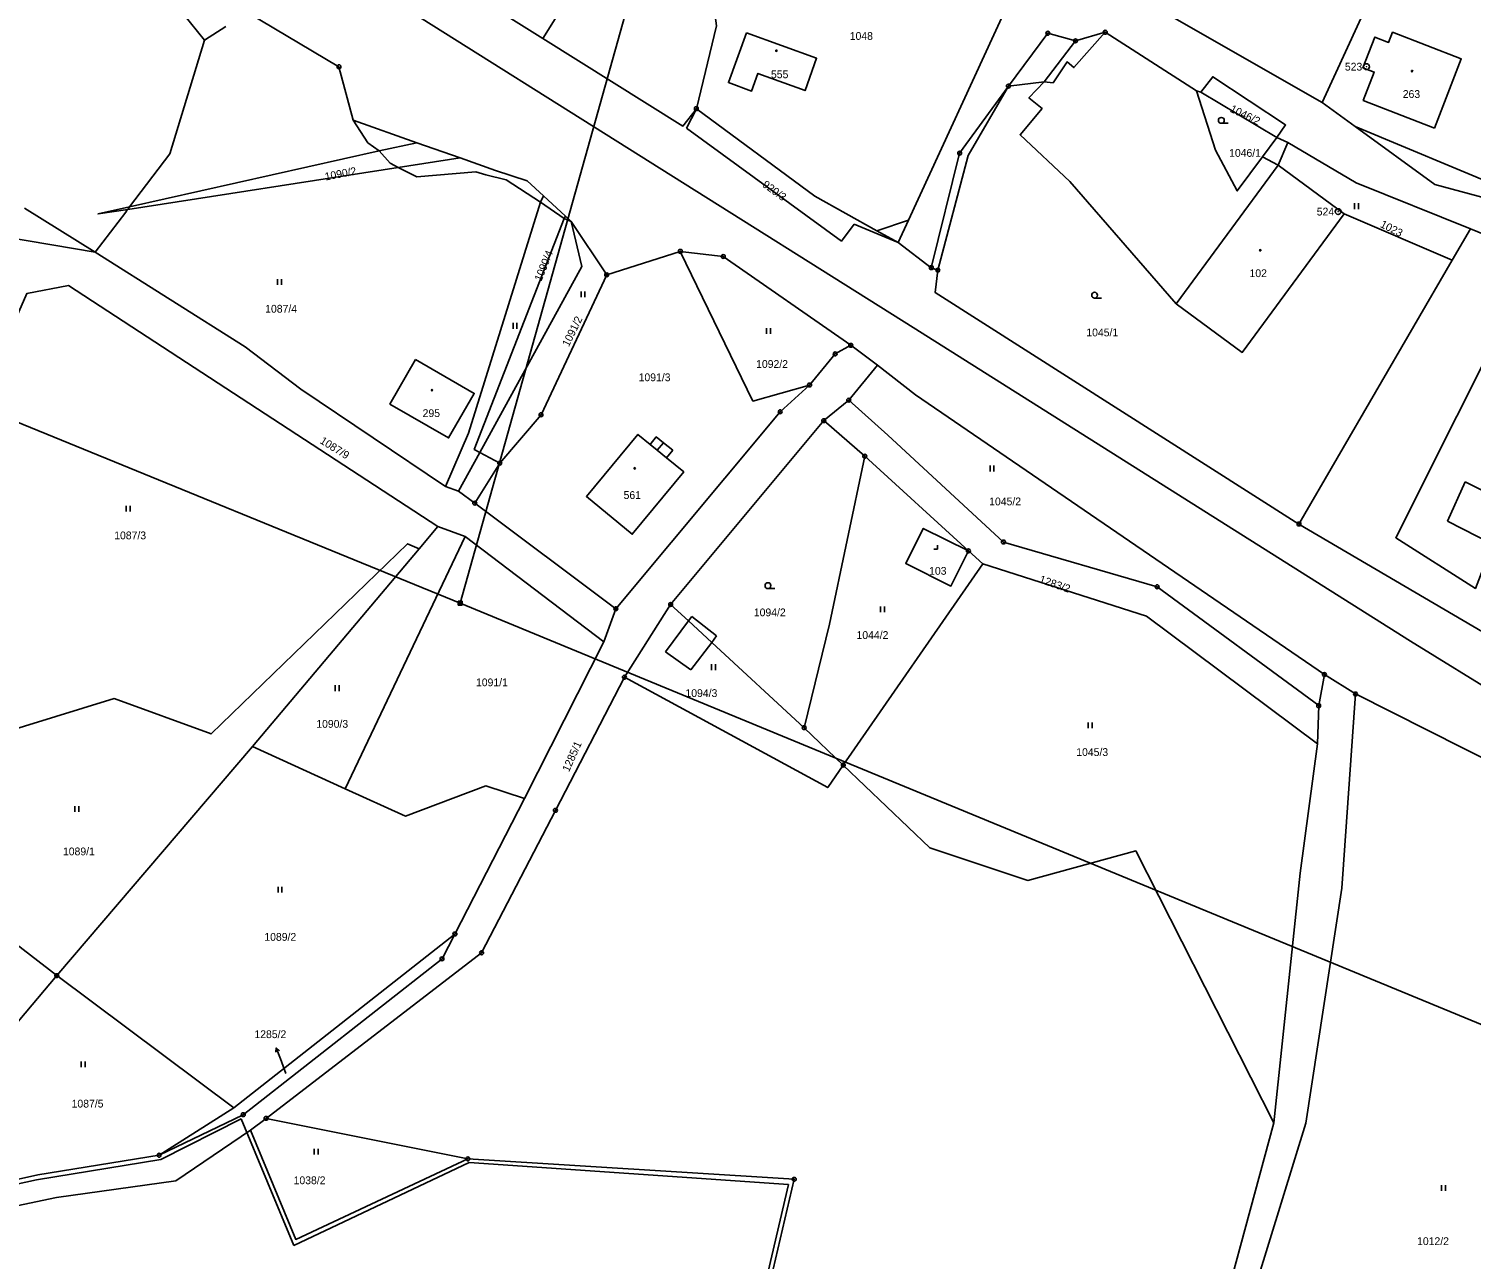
# Model space of a CAD drawing. Extents: x -745926 to -742978, y -968282 to -965689.
# Drawn here: x -744678.7 to -744493.5, y -967418.4 to -967260.5 of the extents above; entities that cross this region are included whole.
import ezdxf

# ---------------------------------------------------------------- set-up
doc = ezdxf.new("R2010")
doc.units = 0
for name, color, linetype in [('Hranice parcel', 7, 'Continuous'), ('Parcelní čísla', 7, 'Continuous'), ('Pop  PČ popisy', 7, 'Continuous'), ('Poz předměty', 7, 'Continuous'), ('Vnitřní kresba', 7, 'Continuous'), ('Značky bodu BP', 7, 'Continuous'), ('Značky budov', 7, 'Continuous'), ('Značky kultur', 7, 'Continuous')]:
    doc.layers.add(name, color=color, linetype=linetype)

msp = doc.modelspace()

# ---------------------------------------------------------------- linework, layer by layer
at = {"layer": 'Hranice parcel'}
for p, q in [((-744512.64, -967269.9), (-744505.48, -967254.29)), ((-744612.72, -967261.69), (-744609.63, -967256.79)), ((-744532.8, -967258.4), (-744512.64, -967269.9)), ((-744528.23, -967268.61), (-744528.79, -967268.44)), ((-744518.49, -967274.4), (-744528.23, -967268.61)), ((-744594.24, -967273.21), (-744592.99, -967270.71)), ((-744512.64, -967269.9), (-744508.41, -967272.99)), ((-744633.7, -967276.1), (-744628.88, -967275.1)), ((-744628.88, -967275.1), (-744623.3, -967277.01)), ((-744518.49, -967274.4), (-744520.33, -967276.9)), ((-744612.6, -967281.9), (-744609.8, -967284.5)), ((-744509.83, -967284.2), (-744495.95, -967290.16)), ((-744567.09, -967287.9), (-744572.75, -967285.54)), ((-744495.95, -967290.16), (-744493.62, -967286.15)), ((-744562.83, -967291.12), (-744567.09, -967287.9)), ((-744604.5, -967292.04), (-744595.05, -967289.02)), ((-744495.95, -967290.16), (-744515.63, -967324.02)), ((-744573.17, -967301.08), (-744569.74, -967303.65)), ((-744569.74, -967303.65), (-744573.43, -967308.12)), ((-744573.43, -967308.12), (-744576.64, -967310.75)), ((-744576.64, -967310.75), (-744596.29, -967334.35)), ((-744571.37, -967315.32), (-744576.64, -967310.75)), ((-744621.44, -967321.34), (-744618.23, -967316.21)), ((-744603.33, -967334.89), (-744621.44, -967321.34)), ((-744628.57, -967327.21), (-744626.17, -967324.34)), ((-744626.17, -967324.34), (-744622.65, -967325.63)), ((-744649.99, -967352.56), (-744628.57, -967327.21)), ((-744638.06, -967357.99), (-744622.65, -967325.63)), ((-744622.65, -967325.63), (-744604.86, -967339.12)), ((-744574.13, -967354.96), (-744556.22, -967329.12)), ((-744596.29, -967334.35), (-744602.23, -967343.68)), ((-744604.86, -967339.12), (-744603.33, -967334.89)), ((-744615.07, -967359.23), (-744604.86, -967339.12)), ((-744512.37, -967343.34), (-744513.1, -967347.33)), ((-744512.37, -967343.34), (-744508.38, -967345.83)), ((-744513.1, -967347.33), (-744513.27, -967352.21)), ((-744579.15, -967350.16), (-744574.13, -967354.96)), ((-744675.1, -967381.98), (-744649.99, -967352.56)), ((-744638.06, -967357.99), (-744649.99, -967352.56)), ((-744623.99, -967376.64), (-744615.07, -967359.23)), ((-744675.1, -967381.98), (-744692.24, -967368.7)), ((-744652.36, -967398.93), (-744623.99, -967376.64)), ((-744623.99, -967376.64), (-744625.64, -967379.83)), ((-744625.64, -967379.83), (-744651.16, -967399.83)), ((-744652.36, -967398.93), (-744675.1, -967381.98)), ((-744661.95, -967405.03), (-744652.36, -967398.93)), ((-744651.16, -967399.83), (-744661.95, -967405.03)), ((-744648.22, -967400.3), (-744650.21, -967401.82)), ((-744622.32, -967405.5), (-744648.22, -967400.3))]:
    msp.add_line(p, q, dxfattribs=at)
for points in [[(-744592.99, -967270.71), (-744590.41, -967260.09), (-744591.93, -967248.61), (-744599.54, -967238.55)], [(-744567.09, -967287.9), (-744565.77, -967285.03), (-744553.3, -967257.97), (-744552.06, -967255.28), (-744554.01, -967254.37), (-744569.58, -967247.12), (-744591.67, -967240.65), (-744599.54, -967238.55)], [(-744609.63, -967256.79), (-744607.18, -967252.89), (-744615.44, -967247.69), (-744620.05, -967254.64), (-744616.5, -967257), (-744617.82, -967258.48), (-744612.72, -967261.69)], [(-744659.62, -967250.35), (-744650.6, -967258.37), (-744638.87, -967265.33), (-744637.05, -967272.17), (-744628.88, -967275.1)], [(-744592.99, -967270.71), (-744594.72, -967272.95), (-744612.72, -967261.69)], [(-744586.55, -967260.97), (-744577.56, -967264.24), (-744579.03, -967268.39), (-744585.09, -967266.19), (-744585.91, -967268.45), (-744588.88, -967267.37), (-744586.55, -967260.97)], [(-744540.5, -967260.9), (-744544.32, -967262), (-744547.87, -967261.03), (-744552.93, -967267.81), (-744559.19, -967276.42), (-744562.83, -967291.12)], [(-744540.5, -967260.9), (-744544.53, -967265.44), (-744545.41, -967264.71), (-744547.2, -967267.4), (-744548.33, -967267.26), (-744550.3, -967269.3), (-744548.6, -967270.7), (-744551.43, -967274.05), (-744545.05, -967280.06), (-744531.39, -967295.75), (-744522.91, -967301.99), (-744509.83, -967284.2)], [(-744528.79, -967268.44), (-744535.25, -967264.27), (-744540.5, -967260.9)], [(-744498.25, -967273.2), (-744494.8, -967264.31), (-744503.62, -967260.9), (-744504.13, -967262.2), (-744505.89, -967261.52), (-744507.42, -967265.46), (-744505.97, -967266.02), (-744507.38, -967269.66), (-744498.25, -967273.2)], [(-744518.49, -967274.4), (-744517.36, -967272.8), (-744526.7, -967266.61), (-744528.23, -967268.61)], [(-744520.33, -967276.9), (-744523.55, -967281.26), (-744526.33, -967276.05), (-744528.79, -967268.44)], [(-744592.99, -967270.71), (-744577.8, -967281.92), (-744569.81, -967286.38), (-744567.09, -967287.9)], [(-744572.75, -967285.54), (-744574.38, -967287.71), (-744594.24, -967273.21)], [(-744508.41, -967272.99), (-744498.2, -967280.46), (-744490.39, -967282.52)], [(-744493.62, -967286.15), (-744508.27, -967280.23), (-744517.05, -967275.04), (-744518.49, -967274.4)], [(-744623.3, -967277.01), (-744631.26, -967278.24), (-744665.99, -967283.63), (-744669.79, -967284.22), (-744665.75, -967283.31), (-744633.7, -967276.1)], [(-744623.3, -967277.01), (-744618.76, -967278.63), (-744614.73, -967279.96), (-744612.6, -967281.9)], [(-744509.83, -967284.2), (-744518.31, -967277.97), (-744520.33, -967276.9)], [(-744625.19, -967319.22), (-744622.22, -967312.36), (-744613, -967282.7), (-744612.6, -967281.9)], [(-744618.23, -967316.21), (-744620.79, -967314.82), (-744621.5, -967314.44), (-744609.97, -967284.8), (-744609.8, -967284.5)], [(-744609.8, -967284.5), (-744609.07, -967285.21), (-744604.5, -967292.04)], [(-744450.14, -967304.84), (-744451.57, -967304.12), (-744462.27, -967299.2), (-744469.3, -967296.06), (-744493.62, -967286.15)], [(-744681.55, -967287.22), (-744670.16, -967289.13), (-744650.89, -967301.27), (-744643.75, -967306.73), (-744625.19, -967319.22)], [(-744595.05, -967289.02), (-744589.53, -967289.68), (-744573.17, -967301.08)], [(-744578.46, -967306.18), (-744585.74, -967308.24), (-744595.05, -967289.02)], [(-744618.23, -967316.21), (-744612.93, -967309.99), (-744604.5, -967292.04)], [(-744515.63, -967324.02), (-744562.32, -967294.32), (-744561.99, -967291.44), (-744562.83, -967291.12)], [(-744626.17, -967324.34), (-744673.57, -967293.4), (-744678.93, -967294.42), (-744694.7, -967330.43), (-744699.02, -967331.53)], [(-744458.6, -967313.1), (-744465.5, -967309.35), (-744467.81, -967307.34), (-744472.56, -967303.53), (-744487.52, -967294.56), (-744503.2, -967325.78), (-744492.99, -967332.29), (-744490.81, -967326.62), (-744488.48, -967321.51), (-744480.65, -967325.05), (-744476.08, -967319.31), (-744472.09, -967321.64), (-744469.44, -967316.13), (-744462.57, -967320.31), (-744458.6, -967313.1)], [(-744578.46, -967306.18), (-744575.17, -967302.19), (-744573.17, -967301.08)], [(-744629.05, -967302.91), (-744632.33, -967308.62), (-744624.79, -967312.97), (-744621.5, -967307.26), (-744629.05, -967302.91)], [(-744569.74, -967303.65), (-744564.88, -967307.43), (-744512.37, -967343.34)], [(-744603.33, -967334.89), (-744582.23, -967309.61), (-744578.46, -967306.18)], [(-744573.43, -967308.12), (-744568.41, -967312.61), (-744553.57, -967326.33), (-744533.84, -967332.07), (-744513.1, -967347.33)], [(-744596, -967314.55), (-744596.81, -967315.54), (-744594.62, -967317.34), (-744601.22, -967325.33), (-744607.1, -967320.48), (-744600.5, -967312.51), (-744598.93, -967313.8), (-744598.13, -967312.84), (-744597.22, -967313.58), (-744596, -967314.55)], [(-744571.37, -967315.32), (-744575.91, -967336.89), (-744579.15, -967350.16)], [(-744556.22, -967329.12), (-744558.07, -967327.47), (-744571.37, -967315.32)], [(-744621.44, -967321.34), (-744623.52, -967319.79), (-744625.19, -967319.22)], [(-744558.07, -967327.47), (-744563.87, -967324.58), (-744566.12, -967329.09), (-744560.31, -967331.98), (-744558.07, -967327.47)], [(-744465.66, -967353.52), (-744489.61, -967339.29), (-744515.63, -967324.02)], [(-744692.24, -967368.7), (-744698.29, -967355.84), (-744667.72, -967346.43), (-744655.26, -967350.95), (-744630.09, -967326.56), (-744628.57, -967327.21)], [(-744513.27, -967352.21), (-744535.21, -967335.83), (-744556.22, -967329.12)], [(-744596.29, -967334.35), (-744594.01, -967336.45), (-744591.02, -967339.21), (-744579.15, -967350.16)], [(-744602.23, -967343.68), (-744611.08, -967360.77), (-744620.56, -967379.05), (-744648.22, -967400.3)], [(-744574.13, -967354.96), (-744576.13, -967357.84), (-744602.23, -967343.68)], [(-744508.38, -967345.83), (-744510.13, -967370.77), (-744514.77, -967400.9), (-744525.66, -967436.28), (-744533.85, -967447.45)], [(-744508.38, -967345.83), (-744489.8, -967355.2), (-744458.31, -967371.62)], [(-744513.27, -967352.21), (-744515.48, -967368.83), (-744518.85, -967400.88)], [(-744518.85, -967400.88), (-744536.58, -967365.97), (-744550.42, -967369.76), (-744563.04, -967365.56), (-744574.13, -967354.96)], [(-744615.07, -967359.23), (-744620.02, -967357.62), (-744630.35, -967361.5), (-744638.06, -967357.99)], [(-744675.1, -967381.98), (-744688.9, -967398.33), (-744694.16, -967404.55)], [(-744518.85, -967400.88), (-744527.98, -967434.52), (-744548.12, -967460.28), (-744559.7, -967486.7), (-744575.42, -967502.8), (-744589.54, -967518.75), (-744600.93, -967532.78), (-744612.81, -967549.3), (-744635.28, -967580.73), (-744638.42, -967585.75)], [(-744720.23, -967405.65), (-744722.33, -967409.57), (-744696.75, -967415.01), (-744675.13, -967410.45), (-744659.83, -967408.33), (-744650.21, -967401.82)], [(-744650.21, -967401.82), (-744644.41, -967415.83), (-744622.32, -967405.5)], [(-744700.02, -967411.49), (-744697.7, -967412.02), (-744677.51, -967407.54), (-744661.95, -967405.03)], [(-744622.32, -967405.5), (-744580.43, -967408.12), (-744586.74, -967435.04), (-744607.11, -967457.77), (-744631.16, -967478.56)]]:
    msp.add_lwpolyline(points, dxfattribs=at)
at = {"layer": 'Pop  PČ popisy'}
for p, q in [((-744646.93, -967391.26), (-744646.98, -967391.82)), ((-744646.39, -967392.66), (-744646.93, -967391.26)), ((-744646.93, -967391.26), (-744646.51, -967391.64)), ((-744645.67, -967394.55), (-744646.39, -967392.66))]:
    msp.add_line(p, q, dxfattribs=at)
at = {"layer": 'Poz předměty'}
for p, q in [((-744684.01, -967224.04), (-744565.17, -967298.79)), ((-744597.23, -967241.2), (-744623.32, -967334.18)), ((-744565.17, -967298.79), (-744501.32, -967339.06)), ((-744623.32, -967334.18), (-744681.29, -967310.48)), ((-744623.57, -967333.93), (-744623.07, -967333.93)), ((-744623.57, -967334.43), (-744623.57, -967333.93)), ((-744623.57, -967334.03), (-744623.07, -967334.03)), ((-744623.57, -967334.13), (-744623.07, -967334.13)), ((-744623.57, -967334.23), (-744623.07, -967334.23)), ((-744623.57, -967334.33), (-744623.07, -967334.33)), ((-744623.57, -967334.43), (-744623.07, -967334.43)), ((-744623.47, -967334.43), (-744623.47, -967333.93)), ((-744623.37, -967334.43), (-744623.37, -967333.93)), ((-744623.32, -967334.18), (-744490.86, -967388.8)), ((-744623.27, -967334.43), (-744623.27, -967333.93)), ((-744623.17, -967334.43), (-744623.17, -967333.93)), ((-744623.07, -967334.43), (-744623.07, -967333.93)), ((-744501.32, -967339.06), (-744478.89, -967352.88))]:
    msp.add_line(p, q, dxfattribs=at)
at = {"layer": 'Vnitřní kresba'}
for p, q in [((-744656.13, -967261.91), (-744664.34, -967251.69)), ((-744656.13, -967261.91), (-744653.41, -967260.17)), ((-744660.57, -967276.49), (-744656.13, -967261.91)), ((-744548.33, -967267.26), (-744544.32, -967262)), ((-744558.11, -967276.74), (-744552.93, -967267.81)), ((-744552.93, -967267.81), (-744548.33, -967267.26)), ((-744637.05, -967272.17), (-744635.18, -967275.09)), ((-744508.41, -967272.99), (-744489.56, -967280.85)), ((-744635.18, -967275.09), (-744633.7, -967276.1)), ((-744517.05, -967275.04), (-744518.31, -967277.97)), ((-744665.75, -967283.31), (-744660.57, -967276.49)), ((-744633.7, -967276.1), (-744632.31, -967277.7)), ((-744561.99, -967291.44), (-744558.11, -967276.74)), ((-744632.31, -967277.7), (-744631.26, -967278.24)), ((-744631.26, -967278.24), (-744628.88, -967279.47)), ((-744628.88, -967279.47), (-744621.28, -967278.82)), ((-744621.28, -967278.82), (-744620, -967279.2)), ((-744531.39, -967295.75), (-744518.31, -967277.97)), ((-744620, -967279.2), (-744617.41, -967279.83)), ((-744617.41, -967279.83), (-744613, -967282.7)), ((-744613, -967282.7), (-744609.97, -967284.8)), ((-744679.22, -967283.47), (-744670.16, -967289.13)), ((-744670.16, -967289.13), (-744666.25, -967283.98)), ((-744666.25, -967283.98), (-744666.11, -967283.79)), ((-744666.11, -967283.79), (-744665.99, -967283.63)), ((-744665.99, -967283.63), (-744665.75, -967283.31)), ((-744609.97, -967284.8), (-744609.07, -967285.21)), ((-744607.68, -967290.98), (-744609.07, -967285.21)), ((-744565.77, -967285.03), (-744569.81, -967286.38)), ((-744607.68, -967290.98), (-744620.79, -967314.82)), ((-744598.93, -967313.8), (-744598.02, -967314.55)), ((-744598.02, -967314.55), (-744597.22, -967313.58)), ((-744623.52, -967319.79), (-744620.79, -967314.82)), ((-744598.02, -967314.55), (-744596.81, -967315.54)), ((-744496.56, -967323.64), (-744494.31, -967318.61)), ((-744494.31, -967318.61), (-744488.48, -967321.51)), ((-744490.81, -967326.62), (-744496.56, -967323.64)), ((-744596.95, -967340.42), (-744594.01, -967336.45)), ((-744594.01, -967336.45), (-744593.58, -967335.88)), ((-744593.58, -967335.88), (-744590.39, -967338.36)), ((-744590.39, -967338.36), (-744591.02, -967339.21)), ((-744591.02, -967339.21), (-744593.68, -967342.75)), ((-744593.68, -967342.75), (-744596.95, -967340.42)), ((-744661.73, -967405.6), (-744651.41, -967400.34)), ((-744651.41, -967400.34), (-744644.67, -967416.62)), ((-744677.68, -967408.18), (-744661.73, -967405.6)), ((-744644.67, -967416.62), (-744622.17, -967405.98)), ((-744622.17, -967405.98), (-744581.15, -967408.77)), ((-744697.71, -967412.61), (-744677.68, -967408.18)), ((-744581.15, -967408.77), (-744587.28, -967434.79))]:
    msp.add_line(p, q, dxfattribs=at)
at = {"layer": 'Značky bodu BP'}
for centre, radius in [((-744547.87, -967261.03), 0.25), ((-744547.87, -967261.03), 0.0152), ((-744544.32, -967262), 0.25), ((-744544.32, -967262), 0.0152), ((-744540.5, -967260.9), 0.25), ((-744540.5, -967260.9), 0.0152), ((-744638.87, -967265.33), 0.25), ((-744638.87, -967265.33), 0.0152), ((-744506.97, -967265.32), 0.375), ((-744506.97, -967265.32), 0.015), ((-744552.93, -967267.81), 0.25), ((-744552.93, -967267.81), 0.0152), ((-744592.99, -967270.71), 0.25), ((-744592.99, -967270.71), 0.0152), ((-744559.19, -967276.42), 0.25), ((-744559.19, -967276.42), 0.0152), ((-744510.61, -967283.92), 0.375), ((-744510.61, -967283.92), 0.015), ((-744595.05, -967289.02), 0.25), ((-744595.05, -967289.02), 0.0152), ((-744589.53, -967289.68), 0.25), ((-744589.53, -967289.68), 0.0152), ((-744604.5, -967292.04), 0.25), ((-744604.5, -967292.04), 0.0152), ((-744562.83, -967291.12), 0.25), ((-744562.83, -967291.12), 0.0152), ((-744561.99, -967291.44), 0.25), ((-744561.99, -967291.44), 0.0152), ((-744573.17, -967301.08), 0.25), ((-744573.17, -967301.08), 0.0152), ((-744575.17, -967302.19), 0.25), ((-744575.17, -967302.19), 0.0152), ((-744578.46, -967306.18), 0.25), ((-744578.46, -967306.18), 0.0152), ((-744573.43, -967308.12), 0.25), ((-744573.43, -967308.12), 0.0152), ((-744612.93, -967309.99), 0.25), ((-744612.93, -967309.99), 0.0152), ((-744582.23, -967309.61), 0.25), ((-744582.23, -967309.61), 0.0152), ((-744576.64, -967310.75), 0.25), ((-744576.64, -967310.75), 0.0152), ((-744618.23, -967316.21), 0.25), ((-744571.37, -967315.32), 0.25), ((-744571.37, -967315.32), 0.0152), ((-744618.23, -967316.21), 0.0152), ((-744621.44, -967321.34), 0.25), ((-744621.44, -967321.34), 0.0152), ((-744515.63, -967324.02), 0.25), ((-744515.63, -967324.02), 0.0152), ((-744558.07, -967327.47), 0.25), ((-744553.57, -967326.33), 0.25), ((-744553.57, -967326.33), 0.0152), ((-744558.07, -967327.47), 0.0152), ((-744533.84, -967332.07), 0.25), ((-744533.84, -967332.07), 0.0152), ((-744603.33, -967334.89), 0.25), ((-744596.29, -967334.35), 0.25), ((-744596.29, -967334.35), 0.0152), ((-744603.33, -967334.89), 0.0152), ((-744602.23, -967343.68), 0.25), ((-744602.23, -967343.68), 0.0152), ((-744512.37, -967343.34), 0.25), ((-744512.37, -967343.34), 0.0152), ((-744508.38, -967345.83), 0.25), ((-744513.1, -967347.33), 0.25), ((-744513.1, -967347.33), 0.0152), ((-744508.38, -967345.83), 0.0152), ((-744579.15, -967350.16), 0.25), ((-744579.15, -967350.16), 0.0152), ((-744574.13, -967354.96), 0.25), ((-744574.13, -967354.96), 0.0152), ((-744611.08, -967360.77), 0.25), ((-744611.08, -967360.77), 0.0152), ((-744623.99, -967376.64), 0.25), ((-744623.99, -967376.64), 0.0152), ((-744620.56, -967379.05), 0.25), ((-744620.56, -967379.05), 0.0152), ((-744625.64, -967379.83), 0.25), ((-744625.64, -967379.83), 0.0152), ((-744675.1, -967381.98), 0.25), ((-744675.1, -967381.98), 0.0152), ((-744651.16, -967399.83), 0.25), ((-744651.16, -967399.83), 0.0152), ((-744648.22, -967400.3), 0.25), ((-744648.22, -967400.3), 0.0152), ((-744661.95, -967405.03), 0.25), ((-744661.95, -967405.03), 0.0152), ((-744622.32, -967405.5), 0.25), ((-744622.32, -967405.5), 0.0152), ((-744580.43, -967408.12), 0.25), ((-744580.43, -967408.12), 0.0152)]:
    msp.add_circle(centre, radius, dxfattribs=at)
at = {"layer": 'Značky budov'}
for centre in [(-744582.71, -967263.28), (-744501.11, -967265.88), (-744520.61, -967288.88), (-744626.91, -967306.84), (-744600.9, -967316.87)]:
    msp.add_circle(centre, 0.0875, dxfattribs=at)
at = {"layer": 'Značky kultur'}
for p, q in [((-744525.6, -967272.59), (-744524.72, -967272.59)), ((-744508.49, -967283.59), (-744508.49, -967282.84)), ((-744507.98, -967283.59), (-744507.98, -967282.84)), ((-744646.75, -967293.34), (-744646.75, -967292.59)), ((-744646.24, -967293.34), (-744646.24, -967292.59)), ((-744607.79, -967294.91), (-744607.79, -967294.16)), ((-744607.29, -967294.91), (-744607.29, -967294.16)), ((-744541.87, -967295.03), (-744540.99, -967295.03)), ((-744616.52, -967298.96), (-744616.52, -967298.21)), ((-744616.02, -967298.96), (-744616.02, -967298.21)), ((-744583.99, -967299.61), (-744583.99, -967298.86)), ((-744583.48, -967299.61), (-744583.48, -967298.86)), ((-744555.29, -967317.26), (-744555.29, -967316.51)), ((-744554.79, -967317.26), (-744554.79, -967316.51)), ((-744666.17, -967322.43), (-744666.17, -967321.68)), ((-744665.67, -967322.43), (-744665.67, -967321.68)), ((-744562.52, -967327.24), (-744562.02, -967327.24)), ((-744562.02, -967327.24), (-744562.02, -967326.74)), ((-744583.8, -967332.31), (-744582.92, -967332.31)), ((-744569.37, -967335.35), (-744569.37, -967334.6)), ((-744568.86, -967335.35), (-744568.86, -967334.6)), ((-744591.03, -967342.76), (-744591.03, -967342.01)), ((-744590.53, -967342.76), (-744590.53, -967342.01)), ((-744639.36, -967345.47), (-744639.36, -967344.72)), ((-744638.85, -967345.47), (-744638.85, -967344.72)), ((-744542.7, -967350.24), (-744542.7, -967349.49)), ((-744542.2, -967350.24), (-744542.2, -967349.49)), ((-744672.77, -967360.97), (-744672.77, -967360.22)), ((-744672.27, -967360.97), (-744672.27, -967360.22)), ((-744646.69, -967371.32), (-744646.69, -967370.57)), ((-744646.19, -967371.32), (-744646.19, -967370.57)), ((-744671.95, -967393.74), (-744671.95, -967392.99)), ((-744671.45, -967393.74), (-744671.45, -967392.99)), ((-744642.06, -967404.95), (-744642.06, -967404.2)), ((-744641.56, -967404.95), (-744641.56, -967404.2)), ((-744497.34, -967409.62), (-744497.34, -967408.87)), ((-744496.83, -967409.62), (-744496.83, -967408.87))]:
    msp.add_line(p, q, dxfattribs=at)
for centre in [(-744525.6, -967272.21), (-744541.87, -967294.65), (-744583.8, -967331.93)]:
    msp.add_circle(centre, 0.375, dxfattribs=at)

# ---------------------------------------------------------------- texts
at = {"layer": 'Parcelní čísla'}
for s, p in [('1048', (-744573.3, -967261.88)), ('555', (-744583.41, -967266.8)), ('263', (-744502.31, -967269.33)), ('1046/1', (-744524.6, -967276.89)), ('102', (-744521.98, -967292.33)), ('1087/4', (-744648.34, -967296.89)), ('1045/1', (-744542.93, -967299.93)), ('1092/2', (-744585.32, -967303.98)), ('1091/3', (-744600.4, -967305.69)), ('295', (-744628.13, -967310.29)), ('561', (-744602.33, -967320.8)), ('1045/2', (-744555.4, -967321.62)), ('1087/3', (-744667.72, -967325.98)), ('103', (-744563.11, -967330.53)), ('1094/2', (-744585.61, -967335.86)), ('1044/2', (-744572.43, -967338.77)), ('1091/1', (-744621.28, -967344.84)), ('1094/3', (-744594.39, -967346.22)), ('1090/3', (-744641.78, -967350.17)), ('1045/3', (-744544.22, -967353.79)), ('1089/1', (-744674.3, -967366.54)), ('1089/2', (-744648.45, -967377.51)), ('1285/2', (-744649.72, -967390)), ('1087/5', (-744673.19, -967398.91)), ('1038/2', (-744644.69, -967408.75)), ('1012/2', (-744500.47, -967416.56))]:
    msp.add_text(s, height=1, dxfattribs=at).set_placement(p)
for s, rotation, p in [('1046/2', 334, (-744524.59, -967271.06)), ('1090/2', 11, (-744640.58, -967279.94)), ('920/3', 324, (-744584.61, -967280.65)), ('1023', 333, (-744505.29, -967285.86)), ('1090/4', 68, (-744612.89, -967292.95)), ('1091/2', 64, (-744609.37, -967301.34)), ('1087/9', 328, (-744641.41, -967313.58)), ('1283/2', 341, (-744549.06, -967331.52)), ('1285/1', 66, (-744609.34, -967355.91))]:
    msp.add_text(s, height=1, rotation=rotation, dxfattribs=at).set_placement(p)
at = {"layer": 'Značky bodu BP'}
for s, p in [('523', (-744509.74, -967265.82)), ('524', (-744513.35, -967284.42))]:
    msp.add_text(s, height=1, dxfattribs=at).set_placement(p)

doc.saveas('drawing.dxf')
